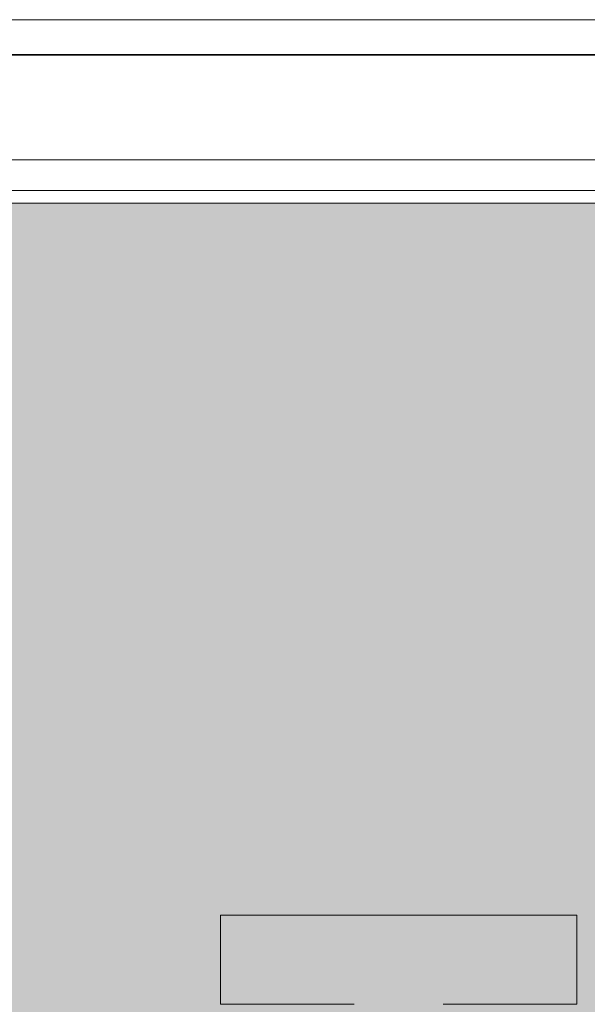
# Model space of a CAD drawing. Header units: millimetres. Extents: x 2016 to 102618, y -16590 to 68005.
# Tile 628 of 654: x 81686 to 83279, y 59070 to 61835. Entities that reach past the tile are written whole.
import ezdxf

# ---------------------------------------------------------------- set-up
doc = ezdxf.new("R2010")
doc.units = ezdxf.units.MM
for name, color, linetype, lineweight in [('A-DETL', 90, 'Continuous', 18), ('A-DETL-MBND', 5, 'Continuous', 13), ('A-FLOR', 192, 'Continuous', 13), ('A-GENM', 13, 'Continuous', 13), ('A-WALL', 113, 'Continuous', 13), ('Q-SPCQ', 91, 'Continuous', 13)]:
    doc.layers.add(name, color=color, linetype=linetype, lineweight=lineweight)
doc.layers.add('Water', color=131, linetype='Continuous')

# ---------------------------------------------------------------- blocks, each defined once
blk = doc.blocks.new('43_VCS_SE_goot_rooster_schuin - 28_VCS_RVS wand-gootrooster 25000mm-4108939-00 Begane grond')
at = {"layer": 'Q-SPCQ'}
for p, q in [((-10916.4, 147.1), (10914.3, 147.1)), ((10916.4, 145.8), (-10916.4, 145.8)), ((-10621.4, -148.8), (10620.1, -148.8))]:
    blk.add_line(p, q, dxfattribs=at)
blk = doc.blocks.new('Walls 12 - Walls 1-3087048-00 Begane grond')
at = {"layer": 'A-WALL'}
blk.add_line((68465, 61355), (89535, 61355), dxfattribs=at)
blk = doc.blocks.new('43_VCS_SE_zwembad_belijning_beweegbare_bodem - baan 22000mm-3743910-00 Begane grond')
at = {"layer": 'A-DETL-MBND'}
for p, q in [((-10250, 500), (-10500, 500)), ((-10500, 500), (-10500, -500)), ((-10250, 125), (-10250, 500)), ((-10250, -500), (-10250, -125)), ((-10500, -500), (-10250, -500))]:
    blk.add_line(p, q, dxfattribs=at)

msp = doc.modelspace()

# ---------------------------------------------------------------- hatches: boundary and pattern name
at = {"layer": 'Water', "transparency": 33554509}
msp.add_hatch(color=256, dxfattribs=at).paths.add_polyline_path([(89500, 36300), (89500, 61320), (68500, 61320), (68500, 36300), (89155, 36300)], flags=0)

# ---------------------------------------------------------------- linework, layer by layer
at = {"layer": 'A-DETL', "lineweight": 13}
msp.add_line((89500, 61320), (68500, 61320), dxfattribs=at)
at = {"layer": 'A-FLOR'}
msp.add_line((90015, 61835), (67985, 61835), dxfattribs=at)

# ---------------------------------------------------------------- block references
at = {"layer": 'A-GENM', "rotation": 269.9999999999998}
msp.add_blockref('43_VCS_SE_zwembad_belijning_beweegbare_bodem - baan 22000mm-3743910-00 Begane grond', (82750, 48820), dxfattribs=at)
at = {"layer": 'A-WALL'}
msp.add_blockref('Walls 12 - Walls 1-3087048-00 Begane grond', (0, 0), dxfattribs=at)
at = {"layer": 'Q-SPCQ'}
msp.add_blockref('43_VCS_SE_goot_rooster_schuin - 28_VCS_RVS wand-gootrooster 25000mm-4108939-00 Begane grond', (79000.9, 61589.8), dxfattribs=at)

doc.saveas('drawing.dxf')
